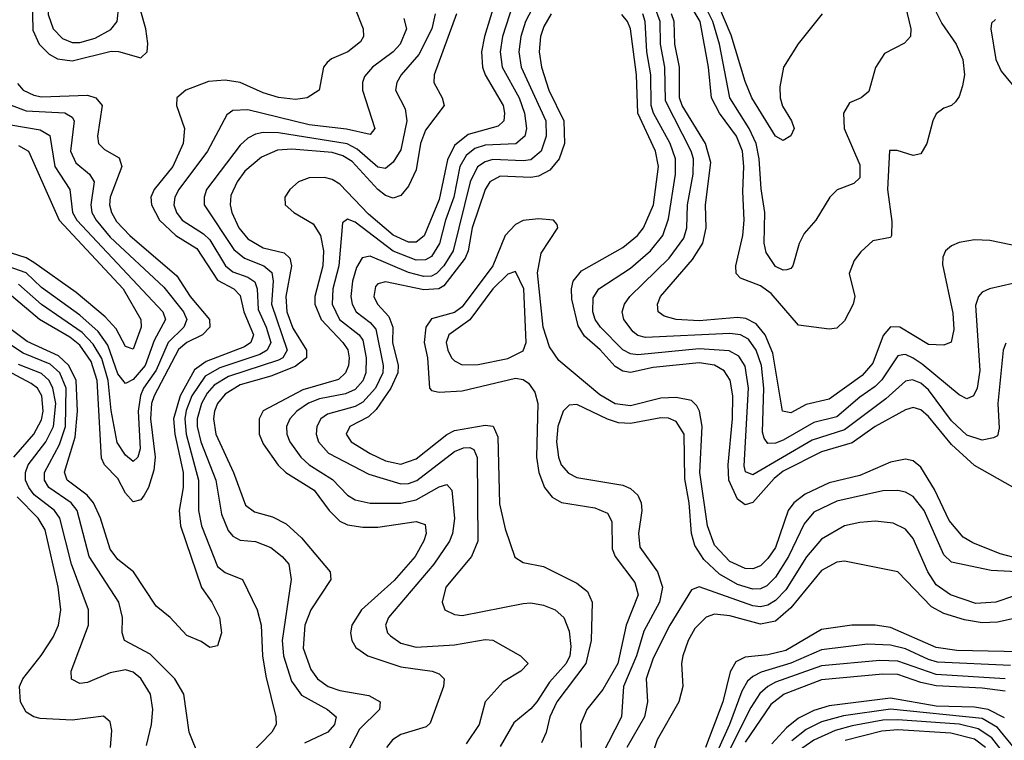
# Model space of a CAD drawing. Header units: inches. Extents: x 501365 to 657855, y 482276 to 547543.
# Tile 568 of 656: x 591213 to 593788, y 512649 to 514534. Entities that reach past the tile are written whole.
import ezdxf

# ---------------------------------------------------------------- set-up
doc = ezdxf.new("R2010")
doc.units = ezdxf.units.IN
doc.header["$MEASUREMENT"] = 0
doc.layers.add('A5591', color=7, linetype='Continuous')

msp = doc.modelspace()

# ---------------------------------------------------------------- linework, layer by layer
at = {"layer": 'A5591', "color": 5}
for points, elevation in [([(591350, 514666.4), (591310, 514656.1), (591297.2, 514642.8), (591287.9, 514610), (591287.5, 514547.5), (591300.9, 514510), (591325.3, 514485.3), (591350, 514474.7), (591370, 514474.4), (591410, 514486.3), (591451, 514509), (591468, 514530), (591471.9, 514570), (591458.2, 514610), (591430, 514642.7), (591390, 514662.5)], 2440), ([(592510, 513875.7), (592490, 513868.6), (592450, 513830.2), (592390, 513749.3), (592335.2, 513710), (592328.6, 513690), (592332.5, 513670), (592342.7, 513650), (592350, 513641.4), (592370, 513631.6), (592412.1, 513632.1), (592490, 513647.6), (592530, 513668.4), (592537.6, 513690), (592531.7, 513830)], 2640)]:
    msp.add_lwpolyline(points, close=True, dxfattribs=dict(at, elevation=elevation))
for points, elevation in [([(593601.9, 514570), (593624.5, 514524.5), (593662.4, 514470), (593679.2, 514430), (593683.9, 514390), (593678.3, 514361.7), (593670, 514333.6), (593660.2, 514319.8), (593650.1, 514309.9), (593630, 514302.7), (593610, 514287.8), (593600.7, 514270), (593585, 514210), (593570, 514183.1), (593550, 514179.4), (593507.5, 514192.5), (593488, 514192), (593482.4, 514090), (593493.7, 514006.3), (593493.3, 513970), (593490, 513964.8), (593444.6, 513955.4), (593412.9, 513927.1), (593395.5, 513904.5), (593382.7, 513870), (593396.8, 513810), (593392.9, 513790), (593370, 513746.8), (593350, 513727.3), (593330, 513724.4), (593250, 513735), (593178.4, 513818.4), (593150, 513837.8), (593098.5, 513858.5), (593086.7, 513870), (593086.1, 513890), (593103.8, 513970), (593108, 514010), (593104.4, 514084.4), (593107.2, 514150), (593102.9, 514190), (593087.3, 514230), (593043.4, 514290), (593022.4, 514330), (593014.2, 514410), (592992.3, 514530), (592910, 514669.5)], 2480), ([(593510.1, 514650), (593543.2, 514510), (593542.4, 514490), (593527.1, 514472.9), (593474.4, 514445.6), (593450.9, 514409.1), (593433.8, 514346.2), (593414, 514330), (593383.5, 514316.5), (593367.7, 514290), (593368.8, 514250), (593410, 514154.6), (593410, 514120.5), (593394.4, 514105.6), (593350.8, 514089.2), (593331.4, 514070), (593295.5, 514010), (593264.8, 513975.2), (593251.2, 513948.8), (593235, 513890), (593230, 513883.1), (593219.7, 513880.3), (593210, 513878.8), (593190, 513888.2), (593165.2, 513925.2), (593160.3, 513950), (593161.5, 514030), (593151.8, 514091.8), (593147.1, 514170), (593138.9, 514210), (593120.9, 514250), (593070.2, 514330.2), (593043.6, 514470), (593026, 514530), (593005.9, 514570)], 2460), ([(591244.7, 514630), (591247.1, 514507.1), (591263.5, 514470), (591290, 514444.2), (591311.9, 514431.9), (591350, 514427), (591451.9, 514451.9), (591471.5, 514451.5), (591530, 514434.5), (591546.2, 514450), (591548.1, 514471.9), (591542.9, 514510), (591515.4, 514610)], 2420), ([(592466.2, 514613.8), (592428.9, 514490), (592420.9, 514450), (592423.1, 514410), (592430, 514390), (592477.3, 514310), (592481.3, 514290), (592478.8, 514270), (592464.3, 514255.7), (592386.1, 514233.9), (592350, 514205.4), (592332.1, 514167.9), (592310, 514063.7), (592270.8, 513969.1), (592250, 513952.4), (592230, 513952.4), (592190, 513970.6), (592125.2, 514025.2), (592050, 514104.4), (592030, 514116.6), (592010, 514121.7), (591970, 514120.2), (591942.3, 514110), (591919.1, 514090), (591906.5, 514070), (591907.7, 514050), (591930.1, 514030), (591980.2, 514000.2), (592000, 513970), (592007.2, 513930), (592006, 513890), (591984.6, 513810), (591984.5, 513790), (592001.1, 513750), (592058.4, 513690), (592071, 513671), (592075, 513650), (592072.8, 513630), (592065, 513610), (592046.9, 513593.1), (591953.9, 513566.1), (591850, 513510.6), (591839, 513490), (591839, 513450), (591850, 513424.6), (591888.6, 513368.6), (591909.4, 513349.4), (591983.3, 513303.3), (592022, 513250), (592050, 513222.7), (592070, 513212.7), (592110, 513206.4), (592150, 513206.6), (592250, 513221.7), (592273.8, 513213.8), (592276, 513190), (592270, 513171), (592247, 513130), (592192.5, 513067.5), (592106.7, 512990), (592081.6, 512950), (592078.2, 512930), (592081.7, 512910), (592092.1, 512892.1), (592123.2, 512870), (592210, 512841.3), (592291.7, 512830), (592310, 512823.1), (592323.1, 512810), (592321.4, 512790), (592286.3, 512693.7), (592275.7, 512684.3), (592210, 512663.9), (592187.8, 512650), (592172, 512630)], 2520), ([(592570, 514594.6), (592535.5, 514530), (592523.9, 514490), (592518.7, 514450), (592524.6, 514410), (592588.8, 514270), (592589.5, 514230), (592576.7, 514190), (592550, 514168), (592530, 514164.9), (592450, 514168.7), (592430, 514162.6), (592410, 514149.5), (592391.5, 514110), (592346.9, 513930), (592321.9, 513890), (592303.2, 513870), (592290, 513863), (592270, 513862.1), (592230, 513873.1), (592130, 513915.3), (592108.5, 513911.5), (592093.7, 513886.3), (592083.1, 513850), (592079.1, 513810), (592082.4, 513790), (592092.8, 513770), (592130, 513742.1), (592144.4, 513724.4), (592163.2, 513630), (592162.7, 513610), (592143.7, 513570), (592110, 513533.4), (592090, 513522.5), (592017.7, 513502.3), (592000.7, 513490), (591989.7, 513470), (591988.6, 513450), (591994.6, 513430), (592020.4, 513400.4), (592125.7, 513345.7), (592210, 513319.9), (592230, 513320.8), (592251.4, 513328.6), (592350, 513404.8), (592373.9, 513413.9), (592390, 513414.8), (592400.5, 513410), (592409, 513389), (592410.9, 513170), (592394.7, 513130), (592327.4, 513050), (592317.5, 513010), (592325, 512990), (592350, 512977.9), (592370, 512975.7), (592530, 513006.8), (592550, 513008.5), (592582.6, 513002.6), (592613.4, 512990), (592635.7, 512970), (592650, 512934.9), (592654.7, 512894.7), (592652, 512870), (592642, 512850), (592598.6, 512801.4), (592565.2, 512750), (592550, 512731.4), (592505.6, 512694.4), (592470, 512633.1)], 2560), ([(592087.6, 514570), (592111.2, 514510), (592111.9, 514490), (592103.9, 514476.1), (592070.9, 514450), (592028.4, 514431.6), (592017.5, 514422.5), (592007.6, 514410), (591996, 514350), (591964.9, 514330), (591934.1, 514325.9), (591890, 514331.1), (591850, 514343.1), (591790, 514369.6), (591750, 514376.5), (591707.2, 514372.8), (591647.3, 514350), (591624.1, 514330), (591622.9, 514310), (591643.6, 514250), (591640.1, 514210), (591613.6, 514150), (591564.9, 514090), (591556.4, 514070), (591557.8, 514050), (591578.9, 514010), (591621.6, 513970), (591676.1, 513936.1), (591730, 513852.6), (591772.8, 513830), (591790, 513813.1), (591799.1, 513770), (591824.4, 513710), (591817.9, 513690), (591801.3, 513678.7), (591700.3, 513639.7), (591670, 513617.9), (591632.3, 513550), (591615.6, 513490), (591619, 513450), (591640.2, 513350), (591640.4, 513310), (591630.3, 513250), (591633.3, 513210), (591688.6, 513048.6), (591715.9, 513010), (591735.9, 512970), (591741.2, 512930), (591730, 512896), (591710, 512891.8), (591687.6, 512907.6), (591650, 512923.6), (591606.2, 512970), (591570, 512999.9), (591510.9, 513090), (591470, 513122.4), (591450, 513148.7), (591423.9, 513230), (591406.3, 513270), (591389.3, 513290), (591337.1, 513330), (591330.6, 513350.6), (591358.1, 513441.9), (591364.3, 513510), (591361.1, 513590), (591341.6, 513630), (591314.5, 513654.5), (591232.4, 513692.4), (591170, 513739.1)], 2420), ([(592503.2, 514576.8), (592475.5, 514490), (592470, 514450.1), (592474.7, 514410), (592519.1, 514330), (592533.6, 514290), (592538.6, 514250), (592533.9, 514230), (592510.2, 514209.8), (592430, 514206.4), (592403, 514197), (592380.6, 514179.4), (592364, 514150), (592348.3, 514070), (592326.4, 514010), (592311, 513949), (592290, 513915), (592273.9, 513906.1), (592250, 513905.2), (592190, 513929), (592090, 514004.6), (592070, 514012.5), (592057.2, 514002.8), (592047.3, 513890), (592031.9, 513830), (592030.5, 513790), (592049.6, 513750), (592100.5, 513710), (592110, 513695.5), (592118.9, 513650), (592118.2, 513610), (592110.2, 513589.8), (592090, 513567.1), (592064.8, 513555.2), (591997.5, 513542.5), (591968.6, 513531.4), (591938.1, 513510), (591919.3, 513490), (591910.9, 513470), (591912, 513450), (591919.7, 513430), (591948.1, 513390), (591969.9, 513369.9), (592031.2, 513331.2), (592070, 513290.1), (592090, 513278.4), (592130, 513269.7), (592210, 513269), (592250, 513278.3), (592310, 513312.5), (592330, 513318.4), (592343.4, 513303.4), (592349.7, 513229.7), (592345.1, 513190), (592337.4, 513170), (592296.5, 513110), (592177.8, 512970), (592169.6, 512950), (592175.3, 512930), (592182.6, 512922.6), (592210, 512903.4), (592250, 512893.1), (592350, 512898.4), (592430, 512912.7), (592450, 512911.1), (592522.8, 512870), (592542.8, 512850), (592523.2, 512830), (592477.6, 512802.4), (592430.2, 512750), (592415, 512690), (592380.6, 512639.4)], 2540), ([(593810, 513844.5), (593749.6, 513830.4), (593730, 513821.2), (593720.6, 513810), (593712.9, 513787), (593723.9, 513616.1), (593717.1, 513570), (593707.4, 513550), (593690, 513542.8), (593670, 513553.2), (593573.2, 513633.2), (593550, 513649.1), (593530, 513658.6), (593522.5, 513657.5), (593510, 513654.5), (593467.6, 513592.4), (593450, 513574.5), (593410, 513547), (593350, 513495.4), (593290, 513480.3), (593210, 513434.1), (593190, 513426.6), (593170, 513425.3), (593159.6, 513439.6), (593155.6, 513455.6), (593159.2, 513570), (593153.4, 513630), (593139.4, 513670), (593118.6, 513698.6), (593098.3, 513710), (593070, 513713.3), (592850, 513703.1), (592830, 513707.9), (592817.4, 513717.4), (592792.8, 513750), (592788.6, 513770), (592794.8, 513790), (592808.5, 513810), (592911.9, 513910), (592950, 513962.8), (592957.6, 513990), (592959.5, 514050), (592974.3, 514130), (592974.9, 514170), (592969.3, 514190), (592901.6, 514321.6), (592900.4, 514410), (592888.8, 514470), (592888.3, 514530), (592873.3, 514570)], 2540), ([(593311.4, 514550), (593248.8, 514471.2), (593210.2, 514409.8), (593201.2, 514358.8), (593201.6, 514330), (593207.7, 514307.7), (593231.8, 514270), (593238.5, 514250), (593229.3, 514230.7), (593210, 514218), (593190, 514229.8), (593127.5, 514330), (593110, 514372.2), (593073.9, 514493.9), (593041.7, 514570)], 2440), ([(592299.6, 514550), (592290.6, 514510), (592257.1, 514442.9), (592210.6, 514390), (592198.9, 514370), (592195.9, 514350), (592221.5, 514301.5), (592225.5, 514270), (592210, 514193.8), (592190, 514161.3), (592170, 514145.3), (592150, 514148.9), (592095.5, 514195.5), (592069.6, 514209.6), (591890, 514238.5), (591850, 514239.2), (591830, 514234.7), (591810, 514224.2), (591790, 514206.4), (591701.5, 514090), (591695.1, 514070), (591695.7, 514050), (591773.2, 513933.2), (591801.2, 513910), (591851.3, 513890), (591872.8, 513872.8), (591875.9, 513850), (591871.7, 513790), (591912.9, 513670), (591900.9, 513650), (591890, 513643.7), (591759.2, 513600.8), (591721.7, 513578.4), (591703, 513557), (591688.1, 513530), (591677.5, 513490), (591677.3, 513470), (591686.7, 513430), (591725.9, 513330), (591740.9, 513240.9), (591758.3, 513198.3), (591770, 513182.7), (591790, 513172.4), (591830, 513169.2), (591870, 513153.2), (591899.8, 513130), (591916.9, 513110), (591922.9, 513070), (591899.7, 512910), (591903.3, 512870), (591923.7, 512803.7), (591950, 512767.3), (592018, 512730), (592040.5, 512710), (592036.4, 512690), (592018.7, 512670), (591958.1, 512641.9)], 2460), ([(592355.7, 514550), (592297.1, 514390), (592296.2, 514370), (592318.3, 514330), (592322.8, 514310), (592274.3, 514245.7), (592261.6, 514210), (592250, 514141.7), (592230, 514099), (592210, 514074.6), (592190, 514067.6), (592170, 514074.5), (592150, 514090), (592082.9, 514162.9), (592058.5, 514178.5), (592030, 514187.1), (591924.8, 514195.2), (591887.2, 514192.8), (591845.2, 514174.8), (591802.2, 514137.8), (591781.4, 514110), (591765.3, 514074.7), (591763.4, 514050), (591767.8, 514030), (591785.9, 513990), (591810, 513961), (591850, 513937.1), (591904.7, 513924.7), (591919.5, 513910), (591924.2, 513890), (591909.3, 513810), (591911.6, 513770), (591927.3, 513727.3), (591963.4, 513670), (591963.5, 513650), (591933.3, 513626.8), (591870, 513601.4), (591790, 513579.1), (591750, 513554.8), (591730.6, 513530), (591722.8, 513510), (591719.8, 513490), (591726.1, 513450), (591772.1, 513350), (591803.9, 513263.9), (591826.7, 513246.7), (591874, 513234), (591910, 513215.2), (591950, 513178.9), (592025.1, 513090), (592026.8, 513070), (591974.1, 512990), (591958.3, 512950), (591954.4, 512890), (591974, 512834), (591992.2, 512810), (592019.5, 512790), (592050, 512779.4), (592126.5, 512766.5), (592155.5, 512750), (592154, 512730), (592101.7, 512678.3), (592070, 512617.9)], 2480), ([(592603.1, 514550), (592583.9, 514516.1), (592575.3, 514490), (592571.5, 514450), (592577.7, 514410), (592596.6, 514350), (592635.8, 514270), (592637.8, 514210), (592623.6, 514170), (592599.7, 514140.3), (592570, 514124.6), (592550, 514121.1), (592470, 514125), (592442.7, 514110), (592430.2, 514089.8), (592396.7, 513990), (592386.2, 513930), (592377.9, 513910), (592322.2, 513837.8), (592309.2, 513830), (592270, 513827.9), (592170, 513848.7), (592150, 513843.2), (592143.9, 513836.1), (592138.9, 513810), (592148.9, 513790), (592178, 513758), (592188.9, 513730), (592187.8, 513690), (592203, 513630), (592201.9, 513610), (592183.9, 513570), (592145.6, 513514.4), (592125, 513495), (592076.6, 513470), (592066.4, 513450), (592080.1, 513430), (592130, 513399.8), (592170, 513380.3), (592210, 513371.7), (592250, 513385.1), (592330, 513449.5), (592350, 513459.2), (592430, 513473.7), (592450.9, 513470.9), (592463.4, 513443.4), (592467.4, 513267.4), (592482.6, 513202.6), (592507.8, 513127.8), (592530, 513113.9), (592583.3, 513103.3), (592670, 513059.9), (592697.9, 513037.9), (592710.4, 513010), (592707.7, 512910), (592694, 512850), (592617.4, 512750), (592599.2, 512710), (592590, 512669.8), (592577.7, 512642.3)], 2580), ([(593810, 513311), (593710, 513367.8), (593650, 513423), (593590, 513496.2), (593570, 513513.7), (593550, 513519.4), (593530, 513513.6), (593450, 513470.2), (593390, 513427.3), (593310, 513403.9), (593210, 513353.4), (593186, 513334), (593130, 513271.4), (593110, 513265.4), (593090, 513279.7), (593067.9, 513330), (593065.9, 513370), (593077.1, 513490), (593077.7, 513550), (593070.9, 513590.9), (593055.8, 513615.8), (593030.5, 513630.5), (592990, 513636.6), (592870, 513624.8), (592810, 513611.6), (592790, 513614.8), (592770, 513627.4), (592730.7, 513670.7), (592690, 513706.4), (592673.2, 513733.2), (592656.9, 513803.1), (592655.9, 513830), (592660.5, 513850), (592682.6, 513877.4), (592790, 513938.3), (592828.3, 513970), (592844.8, 513990), (592870.6, 514050), (592883.9, 514150), (592875.4, 514190), (592829.4, 514290), (592826.2, 514390), (592810.2, 514510), (592802.4, 514530), (592787.9, 514547.9)], 2580), ([(593792.2, 513687.8), (593785.3, 513670), (593771.2, 513530), (593774.2, 513465.8), (593770, 513446), (593759.9, 513440.1), (593730, 513434.5), (593690, 513447.2), (593650, 513485), (593590, 513566.1), (593570, 513583.3), (593547.9, 513592.2), (593530, 513588.4), (593478, 513542), (593370, 513460.9), (593285.5, 513434.5), (593130, 513343.3), (593111.1, 513351.1), (593107.4, 513367.4), (593119.4, 513570), (593110, 513628.2), (593093.9, 513653.9), (593068.1, 513668.1), (592990, 513673.2), (592830, 513657.9), (592810, 513659.7), (592790, 513670.9), (592732, 513730), (592718.4, 513750), (592711.5, 513770), (592713.1, 513806.9), (592727.5, 513830), (592810, 513884.2), (592862.7, 513930), (592894.8, 513970), (592910, 514013.1), (592928.1, 514130), (592928.2, 514170), (592914, 514210), (592870.2, 514290), (592864.6, 514310), (592864, 514390), (592853.3, 514450), (592849.2, 514529.2), (592842.3, 514550)], 2560), ([(593830, 513939.9), (593750, 513956.9), (593710, 513958.6), (593670, 513951.2), (593650, 513942.9), (593634, 513930), (593626.9, 513913.1), (593626.4, 513893.6), (593653.2, 513766.8), (593655.8, 513724.2), (593649.4, 513690.6), (593630, 513682.7), (593590, 513684.9), (593514.9, 513730), (593490, 513730.9), (593471.6, 513708.4), (593444, 513636), (593416.6, 513603.4), (593330, 513541.7), (593270, 513527.2), (593230, 513505.8), (593208, 513510), (593182.3, 513662.3), (593162.8, 513710), (593138.7, 513738.7), (593112.2, 513752.2), (593090, 513755.3), (592990, 513746.3), (592930, 513750), (592898.5, 513758.5), (592883.2, 513770), (592881, 513790), (592888.8, 513810), (592972.7, 513907.3), (592999.7, 513950), (593008.4, 513990), (593006.5, 514050), (593020.4, 514160.4), (593006.6, 514210), (592945.6, 514310), (592938.2, 514330), (592938.4, 514410), (592926.6, 514470), (592924.2, 514530), (592917.6, 514550)], 2520), ([(592217.7, 514537.7), (592224.2, 514510), (592208.4, 514470), (592190.1, 514450), (592135.9, 514410), (592114.4, 514385.6), (592109.2, 514370), (592109.7, 514350), (592141.5, 514250), (592130, 514233.6), (592067.5, 514247.5), (591970, 514259.5), (591810, 514298.1), (591770, 514297.1), (591754.5, 514285.5), (591704.4, 514190), (591629.4, 514090), (591618.9, 514070), (591616.5, 514050), (591622.8, 514030), (591637.7, 514010), (591693.7, 513973.7), (591710, 513958.1), (591751.4, 513890), (591770, 513874.4), (591810, 513860.3), (591828.1, 513848.1), (591833.7, 513830), (591836.4, 513776.4), (591858, 513730), (591869.6, 513690), (591860.5, 513670), (591841.4, 513658.6), (591736.4, 513623.6), (591698.3, 513601.7), (591663.2, 513550), (591648.2, 513511.8), (591644.7, 513490), (591648.3, 513450), (591680.4, 513330), (591680.6, 513250), (591688.1, 513210), (591730, 513103.4), (591750, 513087.9), (591795.4, 513070), (591834.1, 512990), (591844.3, 512950), (591848.4, 512870), (591856.4, 512816.4), (591882.8, 512710), (591884, 512690), (591872.6, 512670), (591811.9, 512608.1)], 2440), ([(593765.4, 514534.6), (593754.8, 514525.2), (593752.6, 514510), (593766.1, 514430), (593780, 514400), (593820.5, 514350)], 2520), ([(591207.5, 514367.5), (591222, 514350), (591250, 514336.7), (591270, 514332.8), (591390, 514337.2), (591412.4, 514330), (591429, 514310), (591416.3, 514230), (591419.2, 514210), (591434.6, 514194.6), (591472.8, 514172.8), (591479.9, 514150), (591450, 514070), (591448.1, 514050), (591452.7, 514030), (591466.6, 514006.6), (591500.8, 513970), (591624.2, 513864.2), (591659.1, 513810), (591709.8, 513750), (591710.6, 513730), (591691.3, 513710), (591650, 513689.5), (591628.4, 513671.6), (591564.3, 513550), (591558, 513530), (591554.8, 513490), (591567.5, 513390), (591563.9, 513356.1), (591550, 513310), (591538.4, 513290), (591530, 513277.8), (591510, 513273.3), (591490, 513296), (591470, 513334), (591434.6, 513370), (591427.1, 513387.1), (591415.9, 513590), (591400.2, 513640.2), (591370, 513683.2), (591343.9, 513703.9), (591265.2, 513750), (591191.6, 513811.6)], 2380), ([(591190.6, 514310.6), (591230, 514296.3), (591330.7, 514290.7), (591350, 514279.5), (591355.1, 514270), (591345.9, 514190), (591360.1, 514160.1), (591395.4, 514130), (591407.9, 514110), (591398.8, 514050), (591402, 514030), (591412.8, 514010), (591450, 513965.1), (591590, 513834.5), (591641.3, 513770), (591649.8, 513750), (591642.6, 513730), (591600.9, 513690), (591570, 513617.6), (591536.8, 513570), (591528.8, 513551.2), (591522.8, 513510), (591528.3, 513411.7), (591521.7, 513390), (591510, 513378.6), (591490, 513395.4), (591468.3, 513428.3), (591451.8, 513511.8), (591444.3, 513590), (591427.5, 513647.5), (591405.4, 513685.4), (591376, 513716), (591270, 513789.5), (591210, 513842.7)], 2360), ([(591190, 514259.1), (591266.3, 514246.3), (591291.4, 514231.4), (591304.5, 514150), (591344.2, 514090), (591351.5, 514030), (591362.2, 514010), (591587.6, 513770), (591594.3, 513750), (591565.1, 513694.9), (591541, 513630), (591510, 513592.9), (591490, 513582.1), (591470, 513608.2), (591443.2, 513683.1), (591418.2, 513718.2), (591370, 513761.5), (591270, 513834.1), (591230, 513871.8), (591150, 513900.3)], 2340), ([(591210, 514205.5), (591235.6, 514190), (591316.4, 514010), (591483.8, 513830), (591529.7, 513750), (591530.9, 513730), (591510, 513671.9), (591490, 513679.1), (591465.3, 513725.3), (591436.7, 513756.7), (591360.4, 513820.4), (591250, 513899.5), (591230, 513911.3), (591150, 513936.2)], 2320), ([(593830, 513123.1), (593777.1, 513137.1), (593705.4, 513165.4), (593680.4, 513180.4), (593643.8, 513223.8), (593605.6, 513305.6), (593570, 513363.7), (593550, 513380.3), (593530, 513384.9), (593490, 513376.7), (593410, 513341.5), (593330, 513322.4), (593267.4, 513292.6), (593237.6, 513270), (593222.5, 513250), (593190, 513153.2), (593170, 513124.4), (593150, 513105.1), (593130, 513097.6), (593110, 513098.9), (593070, 513116.8), (593030, 513159.9), (593011.8, 513210), (592991.5, 513350), (592998.2, 513470), (592991.3, 513510), (592983.9, 513523.9), (592970, 513538.2), (592930, 513546.3), (592890, 513544), (592810, 513524.1), (592770, 513529.2), (592730, 513552.6), (592623, 513643), (592598.2, 513678.2), (592581.6, 513730), (592567.6, 513872.4), (592576.7, 513923.3), (592620.3, 513990), (592618.9, 513998.9), (592609.2, 514010), (592570, 514013.4), (592530, 514008.6), (592510, 513998.4), (592482.5, 513970), (592450, 513890), (592370, 513782.8), (592350, 513768.1), (592290, 513751.3), (592275.3, 513730), (592271, 513690), (592279.5, 513650), (592285, 513570), (592290, 513563.9), (592310, 513559.5), (592370, 513563.2), (592510, 513596.4), (592530, 513592.8), (592543.6, 513583.6), (592559.8, 513559.8), (592567.8, 513530), (592564.7, 513390), (592570.4, 513350), (592585.2, 513310), (592605.3, 513285.3), (592630, 513271.6), (592717.4, 513257.4), (592750, 513243), (592761.2, 513221.2), (592762.4, 513150), (592770.1, 513130), (592822, 513062), (592830.7, 513030), (592799.4, 512950), (592777.6, 512850), (592738.1, 512781.9), (592696, 512730), (592679.5, 512690), (592681.3, 512630)], 2620), ([(591683.2, 512603.2), (591655.9, 512670), (591642.2, 512770), (591618.8, 512810), (591554.4, 512874.4), (591486.8, 512910), (591480.7, 512930), (591481.9, 512970), (591472.1, 513010), (591394.8, 513130), (591363.1, 513250), (591347.3, 513270), (591289.6, 513310), (591277.9, 513330), (591278, 513350), (591317, 513423), (591332.9, 513470), (591334.5, 513570), (591318.2, 513610), (591292.7, 513632.7), (591221.7, 513661.7), (591150, 513708.6)], 2440), ([(591197.4, 513390), (591249.8, 513450.2), (591270, 513487.3), (591274.8, 513510), (591270.9, 513550), (591259.2, 513570), (591242.9, 513582.9), (591130, 513642.4)], 2480), ([(591544.9, 512635.1), (591557.3, 512690), (591561.3, 512730), (591555, 512770), (591530, 512811.1), (591510, 512827.5), (591490, 512833.1), (591450, 512825.8), (591390, 512800.4), (591370, 512797.3), (591348.8, 512808.8), (591347.5, 512830), (591392.8, 512950), (591393.1, 512990), (591348.5, 513110), (591318.3, 513230), (591304.1, 513250), (591250.9, 513290.9), (591236.5, 513310), (591228.6, 513330), (591228.3, 513350), (591234.8, 513370), (591281.6, 513430), (591301.1, 513470), (591307.6, 513530), (591300.1, 513570), (591290.2, 513590.2), (591270, 513608.4), (591210, 513632.1)], 2460), ([(593990, 513080.8), (593753.4, 513093.4), (593650, 513114.8), (593630, 513134.3), (593578.1, 513250), (593550, 513287.2), (593530, 513298.5), (593510, 513302.2), (593470, 513301.3), (593350, 513274.4), (593290, 513245.7), (593264.3, 513215.7), (593223.7, 513130), (593190, 513075.5), (593166.9, 513053.1), (593150, 513045.4), (593130, 513044.6), (593090, 513056.7), (593043.4, 513083.4), (593002.2, 513122.2), (592978.8, 513158.9), (592970.2, 513190), (592964.2, 513270), (592952.7, 513332.7), (592950.5, 513450), (592930, 513483), (592910, 513491.5), (592890, 513492.4), (592810, 513477.6), (592779.4, 513479.4), (592750, 513488.8), (592670, 513527.2), (592650, 513526.2), (592634.2, 513510), (592620.1, 513470), (592616.5, 513430), (592621.7, 513390), (592629.3, 513369.3), (592648.2, 513348.2), (592670, 513336.6), (592790, 513316.6), (592810, 513307.7), (592829.6, 513290), (592838, 513270), (592839.9, 513250), (592831.6, 513190), (592834.7, 513154.7), (592881.2, 513090), (592893.7, 513050), (592886.1, 513010), (592845.2, 512934.8), (592825.8, 512870), (592792, 512790), (592786.5, 512710), (592735.1, 512610)], 2640), ([(591450.4, 512630), (591454.2, 512674.3), (591450, 512697), (591432, 512712), (591350, 512701.4), (591266.4, 512706.4), (591249.8, 512710), (591230, 512722.7), (591214.7, 512750), (591212.9, 512790), (591221.1, 512810), (591269.4, 512870.6), (591300.8, 512919.2), (591314.3, 512950), (591320.5, 512990), (591313.7, 513050), (591279.8, 513199.8), (591261.6, 513230), (591206.2, 513286.2)], 2480), ([(593857.9, 513042.1), (593765.7, 513010), (593713.5, 513006.5), (593647.2, 513030), (593610, 513056.1), (593588, 513090), (593550, 513177.2), (593530, 513201.4), (593497.3, 513217.3), (593450, 513222.1), (593410, 513219), (593370, 513209.9), (593310, 513175), (593270.7, 513129.3), (593217, 513043), (593190, 513014.5), (593170, 513002.5), (593150, 512998.6), (593130, 513000.7), (592990, 513050.4), (592970, 513042.3), (592913.2, 512950), (592870, 512864.3), (592851.6, 512810), (592854.8, 512750), (592846.9, 512710), (592801.2, 512630)], 2660), ([(593845.3, 512974.7), (593770, 512958.2), (593730, 512956), (593683.8, 512963.8), (593630, 512981.1), (593598, 512998), (593510, 513089.9), (593370, 513117.5), (593350, 513114.9), (593310, 513093.3), (593230, 512995.2), (593190, 512960.5), (593150, 512952.9), (593070, 512974.8), (593030, 512978.6), (593008.4, 512971.6), (592978.7, 512941.3), (592961.2, 512910), (592947.2, 512870), (592944.1, 512850), (592947.1, 512790), (592936.9, 512750), (592880.1, 512650), (592857.9, 512582.1)], 2680), ([(593870, 512879.4), (593664.1, 512884.1), (593610, 512892.1), (593490, 512943.9), (593450, 512950.5), (593389.5, 512950.5), (593310, 512938.6), (593216.3, 512883.7), (593170, 512872.6), (593110, 512866.4), (593085.7, 512854.3), (593071.5, 512828.5), (593051.9, 512750), (593006.3, 512630)], 2720), ([(593804.4, 512844.4), (593613.7, 512853.7), (593590, 512860.2), (593530, 512888.4), (593490, 512898.1), (593430, 512900.4), (593310, 512886), (593230, 512850.5), (593152.5, 512827.5), (593130, 512816.1), (593116.6, 512803.4), (593102, 512778), (593069.7, 512690), (593024.3, 512590)], 2740), ([(593790, 512809.8), (593610, 512821.2), (593510, 512855.7), (593462.2, 512857.8), (593310, 512844.2), (593190, 512800.7), (593169.9, 512790.1), (593148.7, 512771.3), (593125.3, 512734.7), (593062.2, 512610)], 2760), ([(593790, 512777.5), (593730, 512785.2), (593610, 512791.4), (593570, 512799.9), (593510, 512821.4), (593470, 512821.9), (593310, 512806.8), (593212.2, 512770), (593177.5, 512742.5), (593110, 512643.9)], 2780), ([(593788.1, 512708.1), (593745.9, 512730), (593710, 512735.6), (593610, 512738.5), (593490, 512759.4), (593330, 512738.8), (593290, 512726.8), (593250, 512706.7), (593218.8, 512681.2), (593180, 512640)], 2820), ([(593829.9, 512609.9), (593770, 512682.5), (593730, 512705.9), (593490, 512730.5), (593367.3, 512712.7), (593310, 512697.2), (593270, 512677.4), (593232, 512648)], 2840), ([(593810, 512585.2), (593755.4, 512655.4), (593719.4, 512679.4), (593670, 512691.4), (593510, 512702.8), (593470, 512701.6), (593390, 512686.5), (593345.5, 512674.5), (593290, 512649.2), (593250, 512621.2)], 2860), ([(593738.5, 512630), (593710, 512651.8), (593648.1, 512668.1), (593510, 512676.1), (593467.3, 512672.7), (593371.4, 512648.6)], 2880)]:
    msp.add_lwpolyline(points, dxfattribs=dict(at, elevation=elevation))

doc.saveas('drawing.dxf')
